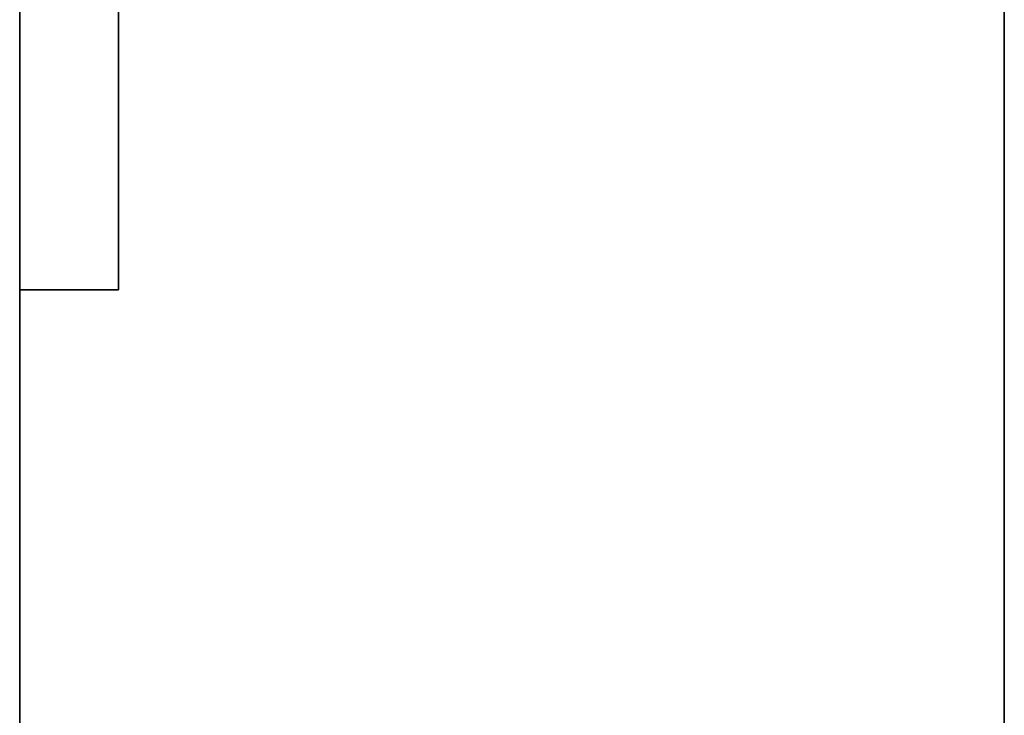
# Model space of a CAD drawing. Extents: x -1299 to -1246.9, y 2743.7 to 2747.9.
# Tile 593 of 656: x -1248.9921 to -1248.9442, y 2746.6537 to 2746.6876. Entities that reach past the tile are written whole.
import ezdxf

# ---------------------------------------------------------------- set-up
doc = ezdxf.new("R2010")
doc.units = 0
doc.header["$LTSCALE"] = 150
doc.header["$MEASUREMENT"] = 0
doc.layers.add('3DFACE_SHAPE', color=7, linetype='CONTINUOUS')

msp = doc.modelspace()

# ---------------------------------------------------------------- linework, layer by layer
at = {"layer": '3DFACE_SHAPE', "color": 13}
for points, invisible_edges in [([(-1248.992119, 2746.725449, 0.173), (-1248.992119, 2746.694438, 0.14401), (-1248.992119, 2746.674449, 0.173)], 3), ([(-1248.992119, 2746.674449, 0.033), (-1248.992119, 2746.706459, 0.06199), (-1248.992119, 2746.725449, 0.033)], 3), ([(-1248.992119, 2746.674449, 0.173), (-1248.987319, 2746.720649, 0.173), (-1248.992119, 2746.725449, 0.173)], 3), ([(-1248.987319, 2746.720649, 0.033), (-1248.992119, 2746.674449, 0.033), (-1248.992119, 2746.725449, 0.033)], 13), ([(-1248.987319, 2746.700449, 0.173), (-1248.987319, 2746.720649, 0.173), (-1248.992119, 2746.674449, 0.173)], 14), ([(-1248.987319, 2746.720649, 0.033), (-1248.987319, 2746.674449, 0.033), (-1248.992119, 2746.674449, 0.033)], 12), ([(-1248.987319, 2746.720649, 0.033), (-1248.987319, 2746.694438, 0.06199), (-1248.987319, 2746.674449, 0.033)], 3), ([(-1249.046219, 2746.720449, 0.206), (-1249.046219, 2744.946449, 0.206), (-1248.944219, 2746.720449, 0.206)], 2), ([(-1249.046219, 2744.946449, 0.206), (-1248.944219, 2744.946449, 0.206), (-1248.944219, 2746.720449, 0.206)], 12), ([(-1248.944219, 2746.720449), (-1248.944219, 2744.946449), (-1249.046219, 2746.720449)], 2), ([(-1248.944219, 2744.946449), (-1249.046219, 2744.946449), (-1249.046219, 2746.720449)], 12), ([(-1248.992119, 2746.720449, 0.008), (-1248.992119, 2744.946449, 0.008), (-1248.944219, 2746.720449, 0.008)], 2), ([(-1248.992119, 2744.946449, 0.008), (-1248.944219, 2744.946449, 0.008), (-1248.944219, 2746.720449, 0.008)], 12), ([(-1248.944219, 2744.946449, 0.198), (-1248.992119, 2746.700449, 0.198), (-1248.944219, 2746.720449, 0.198)], 3), ([(-1248.944219, 2746.720449, 0.206), (-1248.944219, 2744.946449, 0.206), (-1248.944219, 2746.720449, 0.198)], 2), ([(-1248.944219, 2744.946449, 0.206), (-1248.944219, 2744.946449, 0.198), (-1248.944219, 2746.720449, 0.198)], 12), ([(-1248.944219, 2746.720449, 0.008), (-1248.944219, 2744.946449, 0.008), (-1248.944219, 2746.720449)], 2), ([(-1248.944219, 2744.946449, 0.008), (-1248.944219, 2744.946449), (-1248.944219, 2746.720449)], 12), ([(-1248.992119, 2746.674449, 0.033), (-1248.992119, 2746.700449, 0.0595), (-1248.992119, 2746.706459, 0.06199)], 13), ([(-1248.992119, 2746.694438, 0.06199), (-1248.992119, 2746.700449, 0.0595), (-1248.992119, 2746.674449, 0.033)], 14), ([(-1248.987319, 2746.674449, 0.173), (-1248.987319, 2746.700449, 0.173), (-1248.992119, 2746.674449, 0.173)], 2), ([(-1248.992119, 2744.966449, 0.198), (-1248.992119, 2746.700449, 0.198), (-1248.944219, 2744.946449, 0.198)], 14), ([(-1248.987319, 2746.674449, 0.173), (-1248.987319, 2746.694438, 0.14401), (-1248.987319, 2746.700449, 0.173)], 3), ([(-1248.992119, 2746.694438, 0.14401), (-1248.992119, 2746.691949, 0.138), (-1248.992119, 2746.674449, 0.173)], 14), ([(-1248.992119, 2746.691949, 0.068), (-1248.992119, 2746.674449, 0.033), (-1248.992119, 2746.694438, 0.13199)], 15), ([(-1248.992119, 2746.694438, 0.13199), (-1248.992119, 2746.674449, 0.033), (-1248.992119, 2746.691949, 0.138)], 3), ([(-1248.992119, 2746.691949, 0.068), (-1248.992119, 2746.694438, 0.06199), (-1248.992119, 2746.674449, 0.033)], 14), ([(-1248.987319, 2746.694438, 0.06199), (-1248.987319, 2746.691949, 0.068), (-1248.987319, 2746.674449, 0.033)], 14), ([(-1248.987319, 2746.674449, 0.033), (-1248.987319, 2746.691949, 0.068), (-1248.987319, 2746.694438, 0.07401)], 13), ([(-1248.987319, 2746.694438, 0.07401), (-1248.987319, 2746.691949, 0.138), (-1248.987319, 2746.674449, 0.033)], 15), ([(-1248.987319, 2746.691949, 0.138), (-1248.987319, 2746.694438, 0.14401), (-1248.987319, 2746.674449, 0.173)], 14), ([(-1248.992119, 2746.674449, 0.033), (-1248.992119, 2746.674449, 0.173), (-1248.992119, 2746.691949, 0.138)], 14), ([(-1248.987319, 2746.691949, 0.138), (-1248.987319, 2746.674449, 0.173), (-1248.987319, 2746.674449, 0.033)], 13), ([(-1248.992119, 2746.674449, 0.173), (-1248.992119, 2746.674449, 0.033), (-1248.987319, 2746.674449, 0.173)], 2), ([(-1248.992119, 2746.674449, 0.033), (-1248.987319, 2746.674449, 0.033), (-1248.987319, 2746.674449, 0.173)], 12)]:
    msp.add_3dface(points, dxfattribs=dict(at, invisible_edges=invisible_edges))

doc.saveas('drawing.dxf')
